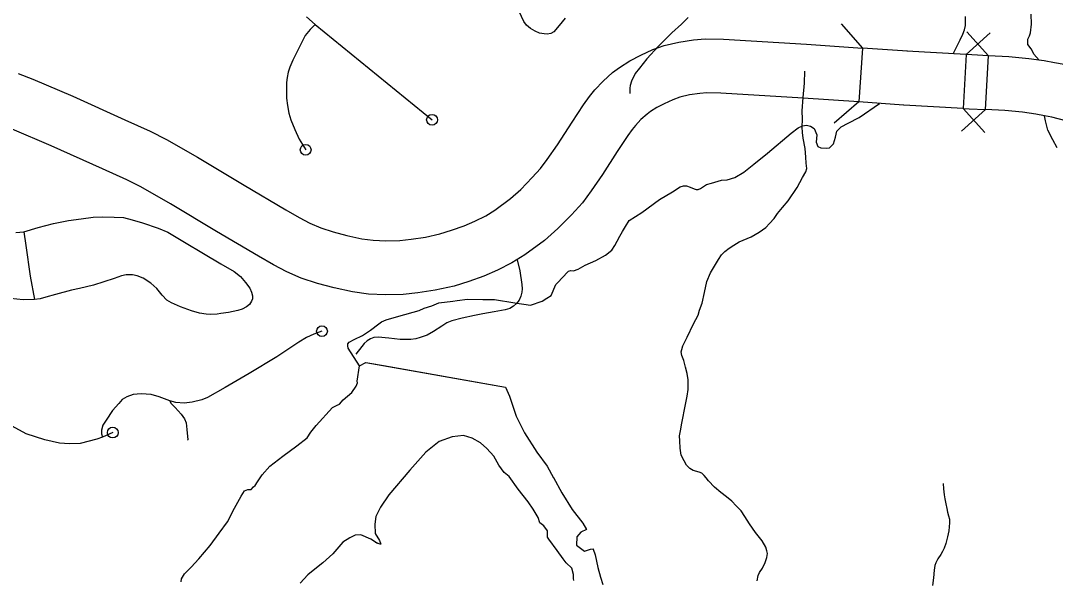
# Model space of a CAD drawing. Extents: x 653372 to 905732, y 627442 to 787275.
# Drawn here: x 692994 to 697790, y 736004 to 738593 of the extents above; entities that cross this region are included whole.
import ezdxf

# ---------------------------------------------------------------- set-up
doc = ezdxf.new("R2010")
doc.units = 0
for name, color, linetype in [('10', 7, 'Continuous'), ('33', 7, 'Continuous'), ('35', 7, 'Continuous'), ('37', 7, 'Continuous')]:
    doc.layers.add(name, color=color, linetype=linetype)

msp = doc.modelspace()

# ---------------------------------------------------------------- linework, layer by layer
at = {"layer": '10'}
for points in [[(692982.5, 738348.9), (693049.8, 738322.1), (693235, 738242.6), (693475.8, 738134.3), (693594.3, 738081.2), (693668.9, 738042.8), (693814.1, 737960.4), (694029.5, 737831.4), (694222.5, 737717.2), (694285.3, 737681), (694334.8, 737655.4), (694384.4, 737633.7), (694441.7, 737614.3), (694505, 737597.6), (694575.5, 737582.2), (694627.5, 737575.2), (694686.3, 737572.7), (694750.7, 737574.4), (694803.2, 737580), (694870, 737589.8), (694936.8, 737604.9), (694991, 737622.2), (695049.1, 737642.6), (695098.4, 737664), (695149.5, 737689.4), (695191.1, 737715), (695264.4, 737769.1), (695311.5, 737810.8), (695365.4, 737865.9), (695404.1, 737907.8), (695434, 737949), (695482.4, 738018.5), (695549.5, 738123.4), (695602.5, 738203.3), (695630.2, 738241.4), (695655.5, 738272.2), (695694.1, 738313.3), (695737.7, 738352.4), (695769.3, 738376.8), (695817.8, 738407.8), (695868, 738434), (695924.8, 738458.9), (695977, 738477.6), (696044.8, 738494.3), (696113, 738504.7), (696166.9, 738509.3), (696251.2, 738506.8), (696637.1, 738483.7), (696895.7, 738465.7), (696878.3, 738216.3)], [(697103.9, 738451.2), (696895.7, 738465.7)], [(697376.1, 738436.1), (697102.2, 738451.3)], [(697376.1, 738436.1), (697362.3, 738186.5), (697389.9, 738185), (697466.5, 738181)], [(697466.5, 738181), (697479.6, 738430.6), (697403.3, 738434.6), (697376.1, 738436.1)], [(697935.6, 738361), (697905.4, 738369.8), (697830.2, 738389.5), (697786.3, 738398.3), (697738.5, 738407), (697666.7, 738416.8), (697575.1, 738425.6), (697479.6, 738430.6)], [(696878.3, 738216.3), (696620.9, 738234.2), (696240, 738257), (696173.8, 738259), (696142.4, 738256.3), (696093.8, 738248.9), (696049.4, 738237.9), (696017.2, 738226.4), (695976.1, 738208.4), (695943.1, 738191.2), (695913.2, 738172.1), (695897.9, 738160.3), (695869.1, 738134.4), (695843.4, 738107), (695828, 738088.3), (695807.8, 738060.6), (695759, 737986.9), (695690.4, 737879.7), (695637.7, 737804), (695597.7, 737749), (695546.7, 737693.7), (695484, 737629.5), (695421.8, 737574.5), (695331, 737507.5), (695270.8, 737470.6), (695204, 737437.3), (695140.5, 737409.7), (695070.4, 737385.1), (695002.4, 737363.4), (694915.8, 737343.8), (694834.6, 737331.9), (694767.2, 737324.7), (694684.2, 737322.6), (694605.6, 737325.9), (694532, 737335.8), (694446.4, 737354.5), (694369.7, 737374.8), (694294, 737400.3), (694227.3, 737429.6), (694165.5, 737461.4), (694096.4, 737501.3), (693901.6, 737616.5), (693688.1, 737744.4), (693550, 737822.8), (693485.9, 737855.8), (693373.4, 737906.2), (693134.4, 738013.7), (692954.3, 738091)], [(697086.6, 738201.8), (696878.3, 738216.3)], [(697362.3, 738186.5), (697088.4, 738201.7)], [(697865.6, 738121), (697838.7, 738128.9), (697774, 738145.8), (697739.5, 738152.7), (697699.2, 738160), (697637.7, 738168.4), (697556.5, 738176.2), (697466.5, 738181)]]:
    msp.add_lwpolyline(points, dxfattribs=at)
at = {"layer": '33'}
for points in [[(695517.7, 738604.8), (695489.4, 738571.5), (695464.4, 738542), (695450.5, 738533.9), (695434.4, 738531.3), (695419.9, 738531.7), (695398.7, 738535.8), (695378.4, 738544), (695357.5, 738557.5), (695338.3, 738572.6), (695326, 738589.2), (695293.1, 738659.3)], [(694318.8, 738610.9), (694358.4, 738576.1), (694900.6, 738133.9)], [(696088.1, 738607.3), (696057.5, 738576.8), (696012.1, 738537.5), (695949.7, 738474.6), (695896.5, 738416.6), (695862.7, 738373.4), (695842.9, 738347.7), (695825.6, 738312.1), (695818.7, 738293.4), (695817.4, 738280), (695817.8, 738256.3)], [(694358.4, 738576.1), (694335.6, 738552.5), (694312.6, 738523.7), (694255, 738410.2), (694242, 738378.4), (694233.2, 738353.9), (694228.5, 738329.9), (694226.4, 738306.5), (694225.5, 738275.7), (694225.6, 738234.6), (694229.9, 738200.3), (694236.9, 738165.2), (694246, 738133.5), (694264.1, 738089.4), (694284.9, 738044.5), (694314.8, 737994.7)], [(696171.3, 736474.1), (696162.2, 736485.2), (696151, 736496.5), (696139.5, 736500.7), (696111.5, 736508.6), (696095.8, 736518.1), (696079.5, 736533.3), (696068.6, 736552.9), (696055.9, 736580.2), (696051.1, 736612.5), (696049.5, 736645.3), (696048.3, 736669.7), (696052.2, 736692.7), (696058.4, 736728.5), (696075.8, 736814.6), (696083.3, 736852.3), (696088.1, 736883.2), (696088.2, 736908.3), (696087.5, 736928.2), (696082.6, 736957.2), (696075.2, 736987.6), (696067.8, 737018.7), (696058.2, 737041.4), (696055.5, 737058.8), (696057.8, 737069.7), (696063.4, 737085.6), (696082.6, 737126.7), (696113.3, 737188.7), (696134.4, 737228.7), (696140.9, 737251.7), (696152.1, 737283.4), (696163.9, 737333.8), (696174.4, 737384.8), (696191, 737424.1), (696228.2, 737485.9), (696243, 737508), (696258.2, 737523.6), (696277.2, 737538.4), (696299.5, 737553.1), (696325, 737567.8), (696379.4, 737591.6), (696417.3, 737613.6), (696447.5, 737635.2), (696464.7, 737652.6), (696486, 737677), (696501.4, 737699), (696525.3, 737726.6), (696551.9, 737758.5), (696593, 737820.4), (696618.1, 737866.6), (696633, 737893.1), (696637.9, 737907.7), (696634.8, 737932.8), (696633.1, 737961.1), (696629.8, 738000.4), (696620.3, 738048.2), (696617.9, 738075.2), (696616.7, 738099), (696617.2, 738136.4), (696617.1, 738175.6), (696620.9, 738236.5), (696627.4, 738303.7), (696629, 738358.9)], [(692971.7, 737611.1), (693008.1, 737615.2), (693074.9, 737635.3), (693145.5, 737652.6), (693216, 737666.7), (693274.7, 737674.7), (693329.7, 737682.1), (693371.3, 737684.8), (693427, 737683.1), (693469.8, 737680.5), (693511, 737670.9), (693557.9, 737656.5), (693630.5, 737631.6), (693676, 737613.3), (693706.6, 737594.2), (693752.5, 737566.9), (693841.7, 737513.6), (693921.6, 737466.5), (693982.8, 737430.3), (694012, 737408), (694036.5, 737380), (694055.2, 737354.1), (694063.7, 737334.4), (694068.4, 737318.6), (694068.6, 737304.4), (694063.7, 737292.6), (694054.2, 737277.9), (694040.2, 737267.3), (694020.4, 737256.2), (694000.8, 737250.3), (693957.7, 737240.6), (693921.8, 737235.8), (693904.9, 737233.1), (693875, 737232), (693853, 737233.3), (693822, 737238.2), (693785.9, 737247.7)], [(693008.1, 737615.2), (693017.5, 737550.8), (693037.3, 737409.4), (693057.4, 737301)], [(695294.5, 737485.1), (695306.8, 737434), (695317.3, 737369.8), (695318.4, 737351), (695316.2, 737334.7), (695311.7, 737316.7), (695304.4, 737297.7), (695292, 737281.6), (695278.7, 737270.2), (695261.4, 737259.4), (695239.1, 737253.2), (695188.4, 737243.4), (695136.1, 737234.8), (695097.4, 737226.9), (695040.1, 737214.8), (694992.8, 737202.7), (694969.8, 737192), (694945.6, 737176.9), (694907, 737152), (694878.7, 737135.9), (694846.2, 737124.4), (694825, 737118.8), (694802.9, 737116.1), (694783.6, 737115), (694752.5, 737115.9), (694699.7, 737122), (694650.1, 737125.8), (694630.2, 737124.1), (694615.9, 737118.9), (694599.2, 737109.2), (694585.2, 737096.6), (694574.6, 737082.8), (694546.7, 737046.9)], [(693785.9, 737247.7), (693733.8, 737267.1), (693692.2, 737285.9), (693670.5, 737298.2), (693649.1, 737320.9), (693624.8, 737352.2), (693597.6, 737377), (693562, 737399.5), (693533.7, 737410.1), (693512.5, 737414.6), (693496.9, 737415.7), (693483.3, 737414.8), (693461.7, 737410.3), (693426.3, 737397.7), (693331.6, 737366.8), (693265.6, 737352.6), (693229.1, 737344.6), (693154.5, 737324.1), (693110, 737311.1), (693084.1, 737304.1), (693057.4, 737301), (693004.5, 737300), (692946.3, 737305)], [(694390.4, 737154.1), (694352.8, 737140.7), (694318.7, 737124.5), (694282.7, 737103.8), (694180.8, 737035.1), (694052.4, 736957.3), (693941.5, 736893.4), (693859.4, 736846.8), (693833.9, 736836), (693789.1, 736825.5), (693751.7, 736820.3), (693712.8, 736824.2), (693685.8, 736831.4), (693636.4, 736849.2), (693598.7, 736860.3), (693552.9, 736864.4), (693515.2, 736860.1), (693485.8, 736850.1), (693464.6, 736837.1), (693448.1, 736818.5), (693419, 736785.8), (693389.5, 736741.3), (693375.2, 736718.1), (693367.8, 736695.2), (693367.8, 736678.7), (693372.5, 736662.8)], [(693685.8, 736831.4), (693689.4, 736820.6), (693709.7, 736800), (693737.8, 736769.2), (693753.5, 736747.8), (693760.1, 736728.6), (693763.8, 736698.5), (693767.8, 736651.2), (693767.6, 736648.3)], [(693420.5, 736684.1), (693372.5, 736662.8), (693347.4, 736654.2), (693269.9, 736633.2), (693220, 736632), (693172.9, 736634.3), (693105.3, 736650), (693019, 736678), (692954.7, 736714.4)], [(696407.4, 735996.7), (696412.7, 736021.6), (696418.2, 736035.5), (696431.7, 736056.3), (696444.7, 736082.2), (696452.4, 736105.1), (696455.5, 736123), (696452.7, 736135.9), (696447.4, 736153), (696430.4, 736182.4), (696400.1, 736221.2), (696372.4, 736260.5), (696350.3, 736295.8), (696333.8, 736322), (696310.7, 736345.2), (696290.2, 736367), (696265.8, 736386.3), (696238.7, 736405.8), (696209.3, 736431.7), (696182.6, 736460.1), (696171.3, 736474.1)], [(697270.1, 736447.6), (697271.1, 736424.1), (697274.8, 736396.1), (697277.6, 736376.6), (697282.1, 736354.2), (697286.6, 736333), (697290.6, 736315.2), (697295.2, 736297.9), (697298.8, 736282.4), (697299.4, 736266.4), (697295.5, 736229.5), (697290.6, 736200.5), (697281.7, 736170), (697274.2, 736148.4), (697267.5, 736133.2), (697258.5, 736119.2), (697245.9, 736099.6), (697236.3, 736081.1), (697230.8, 736068.7), (697227.8, 736047.1), (697225, 736010.7), (697220.5, 735974.9)]]:
    msp.add_lwpolyline(points, dxfattribs=at)
for centre in [(694900.6, 738133.9), (694314.8, 737994.7), (694390.4, 737154.1), (693420.5, 736684.1)]:
    msp.add_circle(centre, 25, dxfattribs=at)
at = {"layer": '35'}
for points in [[(697315.6, 738439.5), (697348.3, 738503.9), (697361.3, 738530.4), (697369.6, 738550.1), (697372.8, 738570.5), (697373.3, 738587.9), (697373.4, 738612.9)], [(697715, 738410.2), (697690.4, 738437.7), (697684.8, 738452.1), (697677.6, 738462.9), (697663.1, 738482.2), (697661.8, 738506.7), (697670.2, 738522.6), (697675.2, 738536.7), (697679, 738577.3), (697677.4, 738624.1)], [(696617.2, 738106.3), (696636.5, 738108.6), (696655.6, 738104.1), (696672, 738092.7), (696684, 738063.5), (696681, 738029.6), (696689.4, 738010), (696702.7, 738003.2), (696729, 738002.4), (696742.5, 738004.6), (696762.3, 738022), (696770.3, 738053.8), (696777.5, 738080.6), (696796.7, 738100.6), (696829.4, 738118.8), (696880.5, 738144.6), (696974.9, 738209.6)], [(697798.9, 738003.2), (697777.7, 738041.5), (697755.7, 738085.8), (697744.8, 738128.8), (697740.4, 738152.5)], [(695473.7, 737370.6), (695477.8, 737374.1), (695512, 737408.6), (695523.4, 737423), (695533.5, 737432.6), (695543.4, 737434.7), (695555.7, 737434.3), (695578, 737441), (695610.4, 737459.7), (695660.2, 737481.5), (695705.1, 737506), (695734, 737529.7), (695748.2, 737551.3), (695758.6, 737571.9), (695770.4, 737594.9), (695783.3, 737616.6), (695798.1, 737638.6), (695814.9, 737667.6), (695873.7, 737703.9), (695955.3, 737764), (696015.3, 737800.3), (696051.5, 737822.5), (696066.4, 737828.2), (696079.9, 737827.8), (696096.9, 737821.2), (696115.1, 737813.2), (696124.8, 737810.5), (696134.6, 737810.2), (696145.8, 737814.8), (696154.6, 737821.9), (696173.3, 737833.6), (696195.6, 737840.3), (696242.7, 737853.6), (696268.5, 737855.3), (696304.4, 737866.5), (696345.7, 737891), (696392.2, 737928.9), (696455.1, 737979.8), (696564.6, 738071.1), (696597.3, 738095.9), (696617.2, 738106.3)], [(694996.4, 737293.3), (695016.4, 737296.6), (695065.7, 737302.5), (695136.8, 737300.3), (695190.8, 737301.2), (695284.2, 737284.8), (695357.6, 737275.3), (695411.8, 737293.2), (695433.4, 737307), (695453.4, 737318.7), (695473.7, 737370.6)], [(694565, 736993.5), (694512.1, 737074.7), (694510.2, 737086.5), (694511, 737095.5), (694515.7, 737102.7), (694539.8, 737116.1), (694577.7, 737133.5), (694614.8, 737158.4), (694654.6, 737188.1), (694666.2, 737197.3), (694688.3, 737206.3), (694746.3, 737223.4), (694841.5, 737250.1), (694864.2, 737261), (694899.8, 737271.4), (694931.5, 737286.1), (694996.4, 737293.3)], [(693738, 735992.1), (693738.4, 736006.8), (693752.6, 736029.8), (693784.2, 736060.7), (693819.7, 736098.9), (693871.9, 736160.5), (693914.2, 736218.1), (693952.5, 736269.8), (693985.1, 736333.9), (694015, 736389.5), (694031.7, 736413.5), (694046.6, 736420.4), (694061.4, 736420), (694072.8, 736431.9), (694080.3, 736439.1), (694091.9, 736455.9), (694113.7, 736488.4), (694149.3, 736527.8), (694208.4, 736575.2), (694274.3, 736623.3), (694322, 736659.9), (694338.8, 736686.5), (694364.2, 736716.4), (694439.1, 736800.1), (694460.3, 736811.7), (694471.5, 736816.3), (694488, 736835.4), (694528.4, 736869.8), (694548.9, 736898.7), (694555.5, 736914.4), (694553.3, 736923.1), (694565, 736993.5)], [(694565, 736993.5), (694593.7, 737009.3), (694612.5, 737006), (694675.4, 736995.2), (695240.5, 736894.1), (695259.1, 736852.7), (695289.8, 736760.2), (695328.9, 736682.5), (695385.7, 736593.4), (695434.6, 736527.8), (695463.6, 736475.1)], [(694593.7, 737009.3), (695240.5, 736894.1)], [(695557.2, 735999), (695556.3, 736007.6), (695556.8, 736025.8), (695547.9, 736055.5), (695522.3, 736081.1), (695507.7, 736098.8), (695480, 736138.1), (695441.4, 736190.4), (695435.6, 736199.2), (695435.6, 736199.5), (695436.5, 736228.7), (695418.1, 736251.4), (695400.1, 736265.8), (695391.8, 736290.3), (695369.5, 736329.6), (695346.7, 736363.4), (695300.2, 736421.7), (695257.9, 736480), (695235.2, 736499.1), (695210.9, 736532.4), (695187.8, 736574.1), (695154.9, 736610.6), (695125.1, 736636.2), (695086.1, 736658), (695046, 736671.2), (694994.2, 736664.7), (694933.4, 736643.1), (694872, 736593.3), (694797.3, 736509.4), (694700.3, 736395), (694662, 736338.6), (694639.6, 736295.6), (694635.1, 736260), (694637.3, 736217.1), (694656.5, 736183.4), (694662.5, 736167), (694660.4, 736167.2), (694638.7, 736174.1)], [(695463.5, 736475.3), (695501.5, 736405.3), (695549.9, 736327.6), (695599.3, 736263.8), (695616.4, 736235), (695590.5, 736222.3), (695571.9, 736200.4), (695570.8, 736162.4), (695606.6, 736133.8), (695634.7, 736144.1), (695647.1, 736145.6), (695647.9, 736143.8), (695657, 736118.1), (695669.5, 736059.3), (695681.1, 736013.9), (695692.5, 735980.2)], [(694647.1, 736170.2), (694616.3, 736189.4), (694571.1, 736210.4), (694544.2, 736207.9), (694520.2, 736195.9), (694487.8, 736175.7), (694440, 736121.9), (694394.3, 736081.1), (694357.1, 736050.8), (694324.8, 736024.2), (694289.8, 735986.1)]]:
    msp.add_lwpolyline(points, dxfattribs=at)
at = {"layer": '37'}
for points in [[(696797.2, 738578.8), (696895.7, 738465.7)], [(697376, 738436.2), (697487.8, 738536.2)], [(697379.2, 738542.1), (697479.6, 738430.6)], [(696878.3, 738216.3), (696765.2, 738117.8)], [(697466.5, 738181), (697355, 738080.6)], [(697462.4, 738074.8), (697362.3, 738186.5)]]:
    msp.add_lwpolyline(points, dxfattribs=at)

doc.saveas('drawing.dxf')
